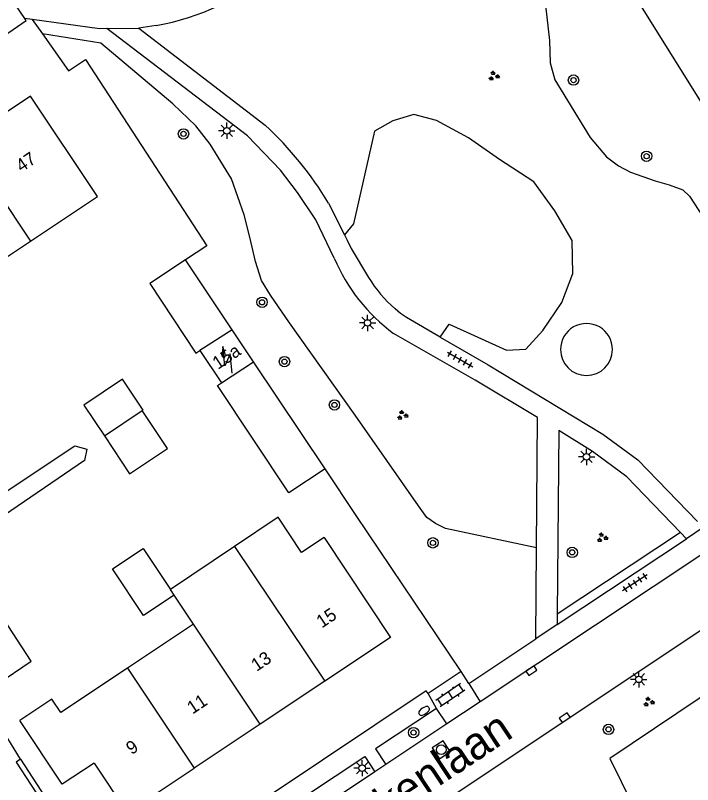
# Model space of a CAD drawing. Extents: x 137999 to 141000, y 397500 to 400501.
# Drawn here: x 138244.9 to 138297, y 399505.3 to 399564.5 of the extents above; entities that cross this region are included whole.
import ezdxf

# ---------------------------------------------------------------- set-up
doc = ezdxf.new("R2010")
doc.units = 0
for name, color, linetype in [('gg-afsc-erfafscheiding', 7, 'Continuous'), ('gg-afsc-muur', 7, 'Continuous'), ('gg-anno-huisnummerreeks BGT', 7, 'Continuous'), ('gg-anno-openbare ruimte label', 7, 'Continuous'), ('gg-bbg-bijgebouw', 7, 'Continuous'), ('gg-bbg-gedigitaliseerde bebouwing', 7, 'Continuous'), ('gg-bbg-gedigitaliseerde bijgebouw', 7, 'Continuous'), ('gg-bbg-hoofdgebouw', 7, 'Continuous'), ('gg-bbg-tussenscheiding', 7, 'Continuous'), ('gg-knt-onverhard', 7, 'Continuous'), ('gg-knt-verharding', 7, 'Continuous'), ('gt-grn-groengrens', 7, 'Continuous'), ('gt-grn-weggrens', 7, 'Continuous'), ('gt-symb-boom', 7, 'Continuous'), ('gt-symb-brandkraan', 7, 'Continuous'), ('gt-symb-groenvak', 7, 'Continuous'), ('gt-symb-klinker verharding', 7, 'Continuous'), ('gt-symb-kolk', 7, 'Continuous'), ('gt-symb-lichtmast', 7, 'Continuous'), ('gt-symb-rioolschacht', 7, 'Continuous'), ('gt-symb-tegel verharding', 7, 'Continuous'), ('gt-symb-trafo symbool', 7, 'Continuous')]:
    doc.layers.add(name, color=color, linetype=linetype)

# ---------------------------------------------------------------- blocks, each defined once
blk = doc.blocks.new('gt0-BOOM')
at = {"layer": 'gt-symb-boom'}
for radius in [0.4, 0.2]:
    blk.add_circle((0, 0), radius, dxfattribs=at)
blk = doc.blocks.new('gt0-GRVAK')
at = {"layer": 'gt-symb-groenvak'}
for p, q in [((-0.11, 0.189), (-0.228, 0.24)), ((-0.182, 0.153), (0.088, 0.153)), ((-0.091, 0.211), (-0.156, 0.322)), ((-0.047, 0.214), (-0.047, 0.393)), ((-0.004, 0.211), (0.061, 0.322)), ((0.015, 0.189), (0.133, 0.24)), ((0.262, -0.052), (0.197, 0.059)), ((0.305, -0.049), (0.305, 0.13)), ((0.349, -0.052), (0.414, 0.059)), ((-0.245, -0.228), (-0.363, -0.177)), ((-0.318, -0.264), (-0.047, -0.264)), ((-0.226, -0.206), (-0.291, -0.095)), ((-0.183, -0.203), (-0.183, -0.024)), ((-0.139, -0.206), (-0.074, -0.095)), ((-0.12, -0.228), (-0.002, -0.177)), ((0.243, -0.074), (0.125, -0.023)), ((0.17, -0.11), (0.441, -0.11)), ((0.368, -0.074), (0.486, -0.023))]:
    blk.add_line(p, q, dxfattribs=at)
blk = doc.blocks.new('gt0-HSP')
at = {"layer": 'gt-symb-trafo symbool'}
for points in [[(0.771, 0.746), (-0.529, -0.004), (0.471, -0.004), (-0.829, -0.754)], [(-0.217, -0.24), (-0.829, -0.754), (-0.077, -0.48)]]:
    blk.add_lwpolyline(points, dxfattribs=at)
blk = doc.blocks.new('gt0-LMAST')
at = {"layer": 'gt-symb-lichtmast'}
for p, q in [((-0.005, 0.246), (-0.005, 0.621)), ((-0.182, 0.173), (-0.447, 0.438)), ((0.172, 0.173), (0.437, 0.438)), ((-0.255, -0.004), (-0.63, -0.004)), ((-0.182, -0.181), (-0.447, -0.446)), ((-0.005, -0.254), (-0.005, -0.629)), ((0.437, -0.446), (0.172, -0.181)), ((0.245, -0.004), (0.62, -0.004))]:
    blk.add_line(p, q, dxfattribs=at)
blk.add_circle((-0.005, -0.004), 0.25, dxfattribs=at)
blk = doc.blocks.new('gt0-TEG1')
at = {"layer": 'gt-symb-tegel verharding'}
for p, q in [((-1.125, 0), (1.125, 0)), ((-0.9, -0.25), (-0.9, 0.25)), ((-0.45, -0.25), (-0.45, 0.25)), ((0, -0.25), (0, 0.25)), ((0.45, -0.25), (0.45, 0.25)), ((0.9, -0.25), (0.9, 0.25))]:
    blk.add_line(p, q, dxfattribs=at)
blk = doc.blocks.new('gt0-BR')
at = {"layer": 'gt-symb-brandkraan'}
for centre, radius, start, end in [((-0.244, 0), 0.206, 107.56694, 252.43307), ((0.599, -2.664), 3, 106.89205, 107.56694), ((0, -0.691), 0.938, 73.10799, 106.89205), ((-0.599, -2.664), 3, 72.43309, 73.10799), ((0.244, 0), 0.206, 287.56695, 72.43309), ((0.599, 2.664), 3, 252.43307, 253.10797), ((0, 0.691), 0.938, 253.10797, 286.89206), ((-0.599, 2.664), 3, 286.89206, 287.56695)]:
    blk.add_arc(centre, radius, start, end, dxfattribs=at)
blk = doc.blocks.new('gt0-KL1')
at = {"layer": 'gt-symb-klinker verharding'}
for p, q in [((-1.15, 0.3), (1.15, 0.3)), ((-1, -0.3), (-1, 0.3)), ((-0.5, 0.3), (-0.5, 0.45)), ((0, -0.3), (0, 0.3)), ((0.5, 0.3), (0.5, 0.45)), ((1, -0.3), (1, 0.3)), ((-1.15, -0.3), (1.15, -0.3)), ((-0.5, -0.45), (-0.5, -0.3)), ((0.5, -0.45), (0.5, -0.3))]:
    blk.add_line(p, q, dxfattribs=at)
blk = doc.blocks.new('gt0-KOLK')
at = {"layer": 'gt-symb-kolk'}
blk.add_lwpolyline([(0, 0), (0.375, 0), (0.375, 0.4), (-0.375, 0.4), (-0.375, 0), (0, 0)], dxfattribs=at)
blk = doc.blocks.new('gt0-RS')
at = {"layer": 'gt-symb-rioolschacht'}
blk.add_lwpolyline([(-0.5, -0.5), (0.5, -0.5), (0.5, 0.5), (-0.5, 0.5)], close=True, dxfattribs=at)
blk.add_circle((0, 0), 0.375, dxfattribs=at)

msp = doc.modelspace()

# ---------------------------------------------------------------- linework, layer by layer
at = {"layer": 'gg-afsc-erfafscheiding'}
for p, q in [((138290.784, 399568.894), (138297.816, 399557.591)), ((138246.235, 399564.201), (138247.02, 399563.079)), ((138279.22, 399514.031), (138271.156, 399526.018)), ((138245.339, 399507.27), (138243.371, 399510.396))]:
    msp.add_line(p, q, dxfattribs=at)
for points in [[(138247.02, 399563.079), (138249.01, 399560.234), (138250.341, 399561.123), (138259.653, 399546.78), (138258.03, 399545.7)], [(138239.347, 399524.638), (138249.509, 399531.391), (138250.431, 399531.137), (138250.263, 399530.258), (138240.418, 399523.565)], [(138311.206, 399521.117), (138290.677, 399507.321), (138296.788, 399494.903)]]:
    msp.add_lwpolyline(points, dxfattribs=at)
at = {"layer": 'gg-afsc-muur'}
msp.add_line((138271.156, 399526.018), (138268.76, 399529.63), dxfattribs=at)
at = {"layer": 'gg-bbg-bijgebouw'}
for p, q in [((138261.618, 399540.326), (138258.03, 399545.7)), ((138268.76, 399529.63), (138263.266, 399537.859))]:
    msp.add_line(p, q, dxfattribs=at)
for points in [[(138258.03, 399545.7), (138255.28, 399543.87), (138258.82, 399538.52), (138259.13, 399538.72)], [(138268.76, 399529.63), (138265.97, 399527.76), (138260.49, 399536.04), (138260.78, 399536.23)], [(138243.478, 399513.037), (138246.149, 399514.827), (138240.418, 399523.565)]]:
    msp.add_lwpolyline(points, dxfattribs=at)
at = {"layer": 'gg-bbg-gedigitaliseerde bebouwing'}
for p, q in [((138261.79, 399523.646), (138256.855, 399520.343)), ((138258.641, 399517.657), (138257.147, 399519.903)), ((138258.641, 399517.657), (138253.569, 399514.284))]:
    msp.add_line(p, q, dxfattribs=at)
for points in [[(138268.69, 399524.34), (138266.957, 399523.188), (138265.147, 399525.892), (138261.79, 399523.646)], [(138253.569, 399514.284), (138248.42, 399510.86), (138247.735, 399511.891), (138245.275, 399510.255)]]:
    msp.add_lwpolyline(points, dxfattribs=at)
at = {"layer": 'gg-bbg-gedigitaliseerde bijgebouw'}
msp.add_line((138250.199, 399534.528), (138251.78, 399532.16), dxfattribs=at)
for points in [[(138254.697, 399534.095), (138254.769, 399534.143), (138253.182, 399536.52), (138250.199, 399534.528)], [(138251.78, 399532.16), (138253.715, 399529.243), (138256.631, 399531.178), (138254.697, 399534.095)], [(138257.147, 399519.903), (138254.792, 399518.34), (138252.414, 399521.924), (138254.766, 399523.485), (138256.855, 399520.343)]]:
    msp.add_lwpolyline(points, dxfattribs=at)
at = {"layer": 'gg-bbg-hoofdgebouw'}
for p, q in [((138241.165, 399543.85), (138246.093, 399547.139)), ((138263.266, 399537.859), (138261.618, 399540.326)), ((138259.13, 399538.72), (138260.78, 399536.23)), ((138268.732, 399513.273), (138263.757, 399509.961)), ((138263.757, 399509.961), (138258.691, 399506.589))]:
    msp.add_line(p, q, dxfattribs=at)
for points in [[(138246.093, 399547.139), (138251.25, 399550.58), (138246.1, 399558.29), (138240.947, 399554.847)], [(138268.69, 399524.34), (138273.79, 399516.64), (138268.732, 399513.273)], [(138251.001, 399506.979), (138248.539, 399505.347), (138245.275, 399510.255)], [(138251.001, 399506.979), (138253.54, 399503.16), (138258.691, 399506.589)]]:
    msp.add_lwpolyline(points, dxfattribs=at)
at = {"layer": 'gg-bbg-tussenscheiding'}
for p, q in [((138240.947, 399554.847), (138246.093, 399547.139)), ((138261.618, 399540.326), (138259.13, 399538.72)), ((138260.78, 399536.23), (138263.266, 399537.859)), ((138251.78, 399532.16), (138254.697, 399534.095)), ((138261.79, 399523.646), (138268.732, 399513.273)), ((138257.147, 399519.903), (138256.855, 399520.343)), ((138263.757, 399509.961), (138258.641, 399517.657)), ((138253.569, 399514.284), (138258.691, 399506.589))]:
    msp.add_line(p, q, dxfattribs=at)
at = {"layer": 'gg-knt-onverhard'}
msp.add_lwpolyline([(138277.614, 399539.757), (138278.315, 399540.755), (138282.71, 399538.759), (138284.218, 399538.832), (138285.52, 399540.252), (138286.964, 399542.408), (138287.811, 399544.659), (138287.776, 399547.192), (138286.442, 399549.462), (138284.824, 399551.703), (138282.184, 399553.409), (138279.793, 399555.091), (138277.342, 399556.419), (138275.587, 399556.876), (138273.98, 399556.383), (138272.554, 399555.607), (138270.937, 399548.482), (138270.248, 399547.627)], dxfattribs=at)
for start, end in [(359.99997, 180.00003), (180, 0)]:
    msp.add_arc((138288.872, 399538.803), 2, start, end, dxfattribs=at)
at = {"layer": 'gg-knt-verharding'}
for p, q in [((138245.67, 399564.28), (138244.529, 399565.953)), ((138246.235, 399564.201), (138245.67, 399564.28)), ((138255.77, 399563.73), (138254.44, 399563.53)), ((138254.44, 399563.53), (138264.151, 399556.059)), ((138269.024, 399550.058), (138270.248, 399547.627)), ((138270.248, 399547.627), (138270.457, 399547.212)), ((138310.19, 399531.32), (138280.699, 399511.702)), ((138296.57, 399524.24), (138296.112, 399524.716)), ((138286.61, 399517.651), (138296.57, 399524.24)), ((138284.97, 399516.531), (138285.028, 399523.534)), ((138278.296, 399504.308), (138304.5, 399521.75)), ((138286.617, 399518.434), (138286.61, 399517.651)), ((138279.81, 399513.09), (138284.97, 399516.531)), ((138279.22, 399514.031), (138276.7, 399512.33)), ((138279.81, 399513.09), (138279.22, 399514.031)), ((138279.81, 399513.09), (138280.699, 399511.702)), ((138277.325, 399511.185), (138276.7, 399512.33)), ((138280.699, 399511.702), (138278.121, 399509.99)), ((138278.121, 399509.99), (138277.325, 399511.185)), ((138278.121, 399509.99), (138273.425, 399506.863)), ((138273.425, 399506.863), (138272.592, 399506.309)), ((138272.592, 399506.309), (138263.456, 399500.232))]:
    msp.add_line(p, q, dxfattribs=at)
for points in [[(138243.316, 399562.444), (138245.76, 399564.12), (138245.67, 399564.28)], [(138251.98, 399563.5), (138251.4, 399563.48), (138246.235, 399564.201)], [(138269.47, 399545.82), (138268.04, 399548.79), (138266.63, 399550.89), (138265.33, 399552.6), (138262.79, 399555.23), (138251.98, 399563.5)], [(138270.457, 399547.212), (138270.78, 399546.57), (138272.111, 399544.34)], [(138277.614, 399539.757), (138275.02, 399541.251), (138274.571, 399541.582), (138274.143, 399541.935)], [(138285.028, 399523.534), (138285.11, 399533.56), (138280.3, 399536.45), (138274.029, 399540.031)], [(138277.614, 399539.757), (138281.31, 399537.63), (138290.14, 399532.29), (138292.83, 399530.32), (138297.411, 399525.575)], [(138296.112, 399524.716), (138291.98, 399529.01), (138289.34, 399530.94), (138286.74, 399532.58), (138286.617, 399518.434)], [(138276.7, 399512.33), (138276.53, 399512.53), (138256.631, 399499.237)], [(138277.325, 399511.185), (138272.643, 399508.062), (138273.425, 399506.863)], [(138263.456, 399500.232), (138262.683, 399501.428), (138271.822, 399507.49), (138272.592, 399506.309)]]:
    msp.add_lwpolyline(points, dxfattribs=at)
for centre, radius, start, end in [((138252.625, 399581.95), 18.49, 279.79471, 342.19618), ((138245.325, 399535.792), 27.662, 31.04541, 47.10995), ((138282.362, 399551.283), 14.001, 202.96491, 233.47794), ((138280.9, 399549.705), 10.297, 211.40017, 228.9892)]:
    msp.add_arc(centre, radius, start, end, dxfattribs=at)
at = {"layer": 'gt-grn-groengrens'}
for p, q in [((138296.112, 399524.716), (138286.617, 399518.434)), ((138245.339, 399507.27), (138251.861, 399497.249))]:
    msp.add_line(p, q, dxfattribs=at)
for points in [[(138273.653, 399582.766), (138273.957, 399582.596), (138276.393, 399581.079), (138278.018, 399579.961), (138279.334, 399578.79), (138280.426, 399577.619), (138283.864, 399573.648), (138284.636, 399572.669), (138284.997, 399571.591), (138286.027, 399562.581), (138286.079, 399560.867), (138286.438, 399559.539), (138289.145, 399555.122), (138290.421, 399553.617), (138291.341, 399552.938), (138292.26, 399552.452), (138294.15, 399551.773), (138295.222, 399551.482), (138296.295, 399551.093), (138296.805, 399550.608), (138298.899, 399547.356), (138300.152, 399544.506), (138300.477, 399543.347), (138300.477, 399541.802)], [(138285.028, 399523.534), (138278.032, 399525.017), (138277.256, 399525.413), (138276.6, 399525.867), (138275.944, 399526.774), (138271.071, 399533.755), (138266.032, 399540.848), (138264.565, 399542.969), (138263.864, 399544.121), (138263.417, 399545.576), (138262.971, 399547.455), (138262.524, 399549.152), (138261.567, 399551.941), (138259.909, 399554.608), (138258.825, 399556.002), (138257.039, 399557.7), (138251.512, 399562.361), (138247.02, 399563.079)], [(138245.339, 399507.27), (138245.004, 399507.052), (138251.529, 399497.026)]]:
    msp.add_lwpolyline(points, dxfattribs=at)
at = {"layer": 'gt-grn-weggrens'}
for p, q in [((138251.98, 399563.5), (138254.44, 399563.53)), ((138297.86, 399525.11), (138296.57, 399524.24)), ((138286.61, 399517.651), (138284.97, 399516.531))]:
    msp.add_line(p, q, dxfattribs=at)

# ---------------------------------------------------------------- block references
at = {"layer": 'gt-symb-boom'}
for p in [(138287.873, 399559.528), (138257.868, 399555.39), (138293.498, 399553.669), (138263.91, 399542.432), (138265.637, 399537.866), (138269.482, 399534.535), (138277.06, 399523.924), (138287.774, 399523.189), (138290.567, 399509.572), (138275.568, 399509.326)]:
    msp.add_blockref('gt0-BOOM', p, dxfattribs=at)
at = {"layer": 'gt-symb-brandkraan', "rotation": -146.57996880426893}
msp.add_blockref('gt0-BR', (138276.379, 399510.992), dxfattribs=at)
at = {"layer": 'gt-symb-groenvak'}
for p in [(138281.734, 399559.838), (138274.704, 399533.737), (138290.074, 399524.322), (138293.656, 399511.682)]:
    msp.add_blockref('gt0-GRVAK', p, dxfattribs=at)
at = {"layer": 'gt-symb-klinker verharding', "rotation": -146.0079602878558}
msp.add_blockref('gt0-KL1', (138278.396, 399512.2), dxfattribs=at)
at = {"layer": 'gt-symb-kolk', "rotation": 33.626529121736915}
for p in [(138284.746, 399513.913), (138287.307, 399510.306)]:
    msp.add_blockref('gt0-KOLK', p, dxfattribs=at)
at = {"layer": 'gt-symb-lichtmast'}
for p in [(138261.202, 399555.634), (138272.038, 399540.848), (138288.882, 399530.541), (138292.9, 399513.424), (138271.614, 399506.592)]:
    msp.add_blockref('gt0-LMAST', p, dxfattribs=at)
at = {"layer": 'gt-symb-rioolschacht', "rotation": 33.626529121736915}
msp.add_blockref('gt0-RS', (138277.695, 399508.009), dxfattribs=at)
at = {"layer": 'gt-symb-tegel verharding'}
for p, rotation in [((138279.145, 399538.028), -29.53878225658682), ((138292.593, 399520.851), -146.5005999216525)]:
    msp.add_blockref('gt0-TEG1', p, dxfattribs=dict(at, rotation=rotation))
at = {"layer": 'gt-symb-trafo symbool', "rotation": -113.89847787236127}
msp.add_blockref('gt0-HSP', (138261.248, 399537.974), dxfattribs=at)

# ---------------------------------------------------------------- texts
at = {"layer": 'gg-anno-huisnummerreeks BGT'}
for s, rotation, p in [('47', 33.8, (138245.395, 399552.406)), ('15a', 33.5, (138260.514, 399537.226)), ('15', 33.7, (138268.509, 399517.328)), ('13', 33.7, (138263.492, 399513.989)), ('11', 33.7, (138258.561, 399510.706)), ('9', 33.7, (138253.872, 399507.585))]:
    msp.add_text(s, height=1, rotation=rotation, dxfattribs=at).set_placement(p)
at = {"layer": 'gg-anno-openbare ruimte label'}
msp.add_text('Anton van Duinkerkenlaan', height=2.5, rotation=33.6, dxfattribs=at).set_placement((138250.695, 399487.346))

doc.saveas('drawing.dxf')
